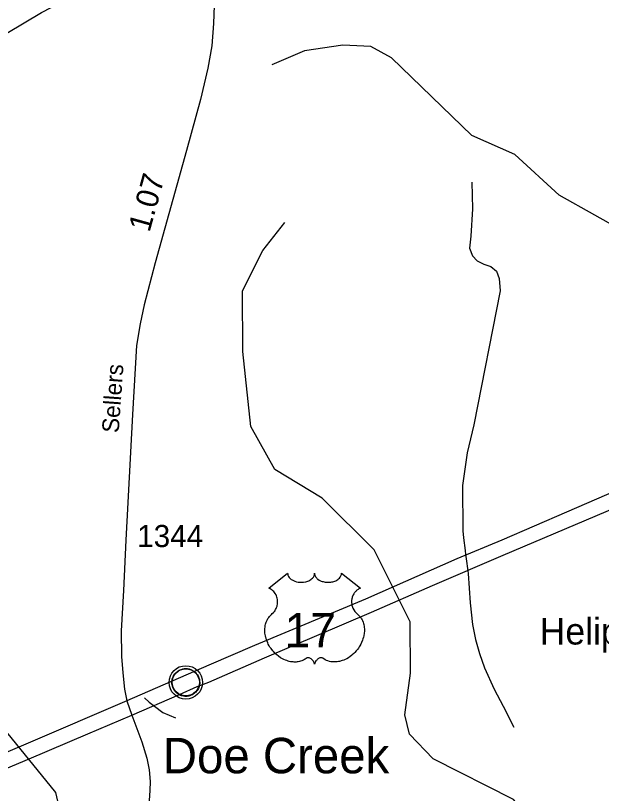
# Model space of a CAD drawing. Extents: x 2104537 to 2336408, y 34176 to 229611.
# Drawn here: x 2210993 to 2214300, y 93839 to 98230 of the extents above; entities that cross this region are included whole.
import ezdxf

# ---------------------------------------------------------------- set-up
doc = ezdxf.new("R2010")
doc.units = 0
for name, color, linetype in [('Exist Aviation Commercial or Municipal Label', 7, 'Continuous'), ('Exist Civil Demographics Community CELL', 7, 'Continuous'), ('Exist Civil Demographics Community Label', 7, 'Continuous'), ('Exist Hydrographic Misc Water Feature', 7, 'Continuous'), ('Exist Road Non-System Type 51', 7, 'Continuous'), ('Exist Road Primary US Divided Attributed', 7, 'Continuous'), ('Exist Road Primary US Shield CELL', 7, 'Continuous'), ('Exist Road Primary US Shield Number Label', 7, 'Continuous'), ('Exist Road Secondary Mileage Hundredths English Label', 7, 'Continuous'), ('Exist Road Secondary Type 51 Attributed', 7, 'Continuous'), ('Exist Road Secondary Type 51 Label', 7, 'Continuous'), ('Exist Road Secondary Type 51 Number Label', 7, 'Continuous')]:
    doc.layers.add(name, color=color, linetype=linetype)

msp = doc.modelspace()

# ---------------------------------------------------------------- linework, layer by layer
at = {"layer": 'Exist Civil Demographics Community CELL'}
msp.add_lwpolyline([(2211876.8, 94478.7), (2211877.8, 94484.3), (2211879.6, 94490.9), (2211882.5, 94498.1), (2211885.4, 94503.8), (2211888.8, 94509.6), (2211892.5, 94514.7), (2211896.5, 94519.1), (2211901.1, 94523.6), (2211906.6, 94528.2), (2211912, 94531.9), (2211916.9, 94534.8), (2211922, 94537.2), (2211927.4, 94539.5), (2211933.1, 94541.3), (2211937.4, 94542.5), (2211942.3, 94543.2), (2211946.4, 94543.9), (2211952.7, 94544.2), (2211957.2, 94544.1), (2211962.8, 94543.8), (2211967.7, 94543.1), (2211972.6, 94542.1), (2211977.7, 94540.7), (2211982.8, 94538.8), (2211989.5, 94535.9), (2211995.7, 94532.4), (2212000.8, 94528.8), (2212006, 94524.8), (2212009.3, 94521.7), (2212013.4, 94517.3), (2212017.3, 94512.6), (2212020.3, 94508), (2212023.5, 94503), (2212025.9, 94497.8), (2212028, 94492.8), (2212029.5, 94487.8), (2212030.8, 94483.2), (2212031.9, 94477.2), (2212032.5, 94472.5), (2212032.8, 94466.5), (2212032.6, 94460.7), (2212032, 94455), (2212031.1, 94449.5), (2212029.4, 94443.3), (2212027.6, 94437.5), (2212025.3, 94432.4), (2212022.1, 94426.4), (2212018.8, 94421.1), (2212015.4, 94416.4), (2212011.2, 94411.7), (2212005.9, 94406.7), (2212000.9, 94402.6), (2211995.8, 94399.2), (2211991.5, 94396.6), (2211984.7, 94393.4), (2211977.6, 94390.7), (2211971.6, 94389.2), (2211965, 94387.9), (2211960.6, 94387.5), (2211956.1, 94387.2), (2211950.5, 94387.2), (2211946.2, 94387.6), (2211940.6, 94388.3), (2211934.7, 94389.7), (2211930.1, 94391), (2211924.9, 94392.8), (2211920.3, 94394.8), (2211916.4, 94397.1), (2211909.6, 94401.1), (2211904, 94405.4), (2211899.1, 94409.9), (2211894.6, 94414.8), (2211891.5, 94418.7), (2211888.5, 94422.9), (2211884.4, 94430), (2211882.7, 94433.5), (2211880.9, 94437.6), (2211878.4, 94445.7), (2211876.8, 94452.8), (2211876.1, 94458), (2211875.8, 94464.3), (2211875.8, 94469), (2211876.3, 94475.4)], close=True, dxfattribs=at)
for centre, radius in [((2211954.4, 94466.3), 94.3), ((2211954.2, 94466.6), 76.7)]:
    msp.add_circle(centre, radius, dxfattribs=at)
at = {"layer": 'Exist Hydrographic Misc Water Feature'}
for points in [[(2216129.9, 94652.9), (2215974.9, 95295.6), (2215956, 95660.1), (2215835.9, 96151.2), (2215702, 96308), (2215318.9, 96249.8), (2215169, 96262.6), (2214859, 96445.7), (2214640.8, 96709.1), (2214598, 96808.3), (2214463.9, 96991.3), (2214062, 97215.6), (2213811, 97446.8), (2213568, 97553.2), (2213115.9, 97991.8), (2212999, 98056.3), (2212839.9, 98062.7), (2212623.9, 98030.8), (2212440.8, 97952.3)], [(2211365.9, 93255.5), (2211295.8, 93604.6), (2211254, 93697.2), (2211219.9, 93845.6), (2210673.9, 94515.5), (2210588.8, 94717.3), (2210478.9, 94873.6), (2209810.8, 95185), (2209675.9, 95325.4), (2209590.8, 95599.3), (2209571.9, 95973.7), (2209393.8, 96439.7), (2209199.8, 96771.5), (2209147.9, 96989), (2209046.8, 97145.2), (2208904.9, 97279.2), (2208764.9, 97464.3), (2208685.9, 97568.9)], [(2214048, 93348.1), (2214039, 93440.1), (2213902.8, 93688.8), (2213803, 93805.5), (2213350.8, 94034), (2213216.9, 94174.4), (2213190.9, 94283.1), (2213222.9, 94518.8), (2213220.8, 94807.5), (2213017.8, 95214.9), (2212724.8, 95506), (2212456.8, 95668.7), (2212321.9, 95910.7), (2212277, 96334.8), (2212274.9, 96676), (2212390, 96903.5), (2212513.8, 97061.8)]]:
    msp.add_lwpolyline(points, dxfattribs=at)
at = {"layer": 'Exist Road Non-System Type 51'}
for p, q in [((2213522.5, 95281.3), (2213531, 95211.2)), ((2213531, 95211.2), (2213533.9, 95187.9)), ((2213533.9, 95187.9), (2213537.2, 95164.1)), ((2213537.2, 95164.1), (2213546.8, 95095.1))]:
    msp.add_line(p, q, dxfattribs=at)
for points in [[(2209592.5, 97410.2), (2209759.7, 97472.6), (2209963.4, 97555.9), (2210164.5, 97659.6), (2210657.5, 97960.5), (2211140.7, 98247), (2211248.1, 98304), (2211403.7, 98361.4), (2211567.1, 98413), (2211722.8, 98458.5), (2211900.2, 98502.4)], [(2213569.2, 97289.4), (2213572.6, 97139.4), (2213562.4, 96985.4), (2213554.8, 96917.3), (2213573.3, 96873.3), (2213599.7, 96845.9), (2213635.7, 96826.2), (2213675.9, 96814.6), (2213708.1, 96786.8), (2213722.8, 96745.1), (2213729.3, 96677.1), (2213580.8, 95919.5), (2213543, 95761.8), (2213516.1, 95577), (2213517.5, 95322.4), (2213522.5, 95281.3)], [(2213546.8, 95095.1), (2213548.9, 95080.3), (2213558.5, 94914.4), (2213571.9, 94792.5), (2213588.6, 94708.5), (2213611.4, 94629), (2213640, 94549), (2213695.4, 94427.6), (2213746.4, 94332.1), (2213805.4, 94212.9)], [(2211721, 94380), (2211746.9, 94353.7), (2211777.6, 94331.2)], [(2211777.6, 94331.2), (2211824.2, 94297.1), (2211895.5, 94266.8)]]:
    msp.add_lwpolyline(points, dxfattribs=at)
at = {"layer": 'Exist Road Primary US Divided Attributed'}
for points in [[(2217795.7, 97033), (2217348.4, 96837.1), (2216897.5, 96639.5), (2216423.6, 96438.7), (2216284.1, 96372.8), (2216162.3, 96318.5), (2215792.1, 96162.1), (2215333, 95959.6), (2214883.7, 95768.7), (2214554.6, 95622.2), (2214103.8, 95427.9), (2213738.5, 95269.9), (2213484.4, 95162.8), (2212968.7, 94935.7), (2212341.8, 94673.9), (2212083.4, 94563.6), (2211621.9, 94362.9)], [(2211650.6, 94282.1), (2211919.2, 94398.8), (2212019.2, 94443.4), (2212083.4, 94468.1), (2212397.7, 94604.8), (2213003.3, 94863.2), (2213347.2, 95013), (2213745.4, 95184.2), (2214326.3, 95431.2), (2214800.2, 95637), (2215218.4, 95823), (2215687.4, 96022.2), (2216017.2, 96170.3), (2216423.6, 96346.5), (2216858, 96537.5), (2217443.8, 96786), (2217843.4, 96957.3)], [(2211621.9, 94362.9), (2211064.8, 94122.4), (2210567.2, 93913.3), (2210141, 93733.9), (2209752.7, 93569.3), (2209164.4, 93314.1), (2208758, 93144.5), (2208498, 93032.6), (2208200.2, 92910.8), (2207393.2, 92559.2), (2206921.6, 92364.1), (2205537.6, 91793.5), (2204585.6, 91393.4)], [(2204627.5, 91316.8), (2205559.8, 91712), (2206953.7, 92294.9), (2207598.1, 92556.7), (2208178.8, 92805.4), (2208550.6, 92966.7), (2208891.3, 93110), (2209226.1, 93249.9), (2209823.5, 93503.4), (2210193.7, 93663.1), (2210666, 93865.6), (2211069.8, 94035.2), (2211400.5, 94175.1), (2211650.6, 94282.1)]]:
    msp.add_lwpolyline(points, dxfattribs=at)
at = {"layer": 'Exist Road Primary US Shield CELL'}
msp.add_lwpolyline([(2212529.2, 95081.9), (2212529.5, 95077.5), (2212530.5, 95072.3), (2212531.4, 95069.6), (2212533.8, 95064.5), (2212537.8, 95058.4), (2212543.4, 95052.4), (2212549.8, 95047.2), (2212554, 95044.4), (2212561.3, 95040.5), (2212569.5, 95037.1), (2212578.7, 95034.5), (2212588, 95032.6), (2212598.3, 95031.4), (2212608.4, 95031.3), (2212619.3, 95032.1), (2212631.3, 95034.4), (2212636.9, 95035.8), (2212643.1, 95038), (2212648.9, 95040.4), (2212655.3, 95043.8), (2212660.3, 95047), (2212664.3, 95049.9), (2212670, 95055.3), (2212674.5, 95060.9), (2212676.3, 95064), (2212678, 95067.1), (2212680.2, 95073.5), (2212680.8, 95076.3), (2212681.3, 95082.2), (2212681.6, 95077.2), (2212682.1, 95074.1), (2212683, 95071.1), (2212684.2, 95067.9), (2212686.5, 95063.4), (2212689, 95059.6), (2212693.7, 95054.1), (2212696.7, 95051.3), (2212699.4, 95049.1), (2212706.6, 95044.1), (2212715, 95039.9), (2212719.2, 95038), (2212723.4, 95036.5), (2212728.8, 95034.9), (2212734.4, 95033.6), (2212740, 95032.6), (2212745.6, 95031.8), (2212751.4, 95031.4), (2212756.1, 95031.3), (2212761.9, 95031.3), (2212767.2, 95031.6), (2212772.7, 95032.3), (2212778.7, 95033.3), (2212783.5, 95034.3), (2212789.9, 95036), (2212795.7, 95038.1), (2212800.8, 95040.3), (2212807.4, 95043.8), (2212812.7, 95047.1), (2212816.6, 95050.2), (2212821.2, 95054.5), (2212825.6, 95059.6), (2212828.2, 95063.3), (2212830, 95067.1), (2212831.7, 95071.1), (2212832.8, 95075.4), (2212833.3, 95079.1), (2212833.4, 95082.3), (2212939.6, 94997.6), (2212937.1, 94996.7), (2212931.4, 94993.8), (2212926.8, 94991.1), (2212919.5, 94986), (2212916.3, 94983.1), (2212913.2, 94980.2), (2212910.3, 94977.1), (2212907.8, 94974.1), (2212904.7, 94969.8), (2212901.9, 94965.6), (2212899.2, 94960.9), (2212897.2, 94956.8), (2212894, 94948.2), (2212892.4, 94942.8), (2212891.4, 94938.2), (2212890.2, 94928.8), (2212889.8, 94924.2), (2212889.8, 94919.8), (2212890.1, 94915.1), (2212890.5, 94910.6), (2212891.3, 94905.8), (2212892.1, 94901.7), (2212893.4, 94896.6), (2212895.3, 94890.7), (2212897.6, 94885), (2212902.5, 94875.8), (2212908.7, 94866.3), (2212913.2, 94861.1), (2212917.6, 94856.5), (2212924.1, 94851), (2212927.7, 94847.9), (2212931.8, 94843.8), (2212938.4, 94836.1), (2212941.1, 94832.4), (2212943.9, 94828.3), (2212946.4, 94824.1), (2212948.9, 94819.6), (2212950.9, 94815.7), (2212954.6, 94806.6), (2212957.3, 94797.7), (2212958.6, 94793.1), (2212960.6, 94782.6), (2212961.3, 94777.5), (2212962.1, 94767.3), (2212962.2, 94755), (2212961.2, 94743.3), (2212959, 94729.7), (2212957.2, 94721.5), (2212954.4, 94712), (2212951.7, 94703.8), (2212946.9, 94691.7), (2212942.6, 94682.9), (2212937, 94672.6), (2212933.2, 94666.4), (2212928.7, 94659.7), (2212923.1, 94652.1), (2212916.6, 94643.9), (2212908.7, 94635.3), (2212902.4, 94629), (2212894.1, 94621.6), (2212889.1, 94617.4), (2212881.9, 94612), (2212872.1, 94605.5), (2212862.5, 94599.9), (2212854.3, 94595.7), (2212847, 94592.5), (2212837.6, 94589), (2212821.9, 94584.6), (2212816.2, 94583.4), (2212809.4, 94582.4), (2212803, 94581.8), (2212796.9, 94581.4), (2212788.6, 94581.4), (2212780.4, 94582.1), (2212772.6, 94583.2), (2212764.5, 94584.9), (2212756, 94587.4), (2212748.3, 94590.4), (2212740.6, 94594.2), (2212727.4, 94602.5), (2212723.6, 94604.5), (2212721.5, 94605.1), (2212716.4, 94605.4), (2212711.6, 94604.3), (2212706.7, 94602.4), (2212703.8, 94600.8), (2212699.8, 94598.3), (2212696.8, 94595.9), (2212693.2, 94592.4), (2212690.7, 94589.5), (2212688.8, 94587.3), (2212685.1, 94581.4), (2212683.8, 94578.7), (2212682.4, 94575.1), (2212681.2, 94569.8), (2212679.5, 94576.5), (2212677.5, 94580.9), (2212675.3, 94584.6), (2212672.9, 94588), (2212669.2, 94592.2), (2212665.9, 94595.4), (2212661.9, 94598.7), (2212657.6, 94601.3), (2212654.2, 94603), (2212651, 94604.2), (2212647.2, 94605.2), (2212644.1, 94605.4), (2212641.5, 94605.4), (2212638, 94604.5), (2212633.2, 94601.1), (2212628.6, 94597.9), (2212623.7, 94594.9), (2212617.8, 94591.7), (2212613.4, 94589.7), (2212608.3, 94587.7), (2212602.2, 94585.7), (2212595.7, 94584), (2212589, 94582.7), (2212583.1, 94581.7), (2212576.8, 94581.2), (2212571.1, 94581), (2212565.1, 94581), (2212559.5, 94581.5), (2212553, 94582.1), (2212545, 94583.2), (2212538.4, 94584.8), (2212531.3, 94586.6), (2212524.1, 94588.9), (2212516.4, 94591.8), (2212506.7, 94596.1), (2212500, 94599.5), (2212489.4, 94605.6), (2212477, 94614.2), (2212467.6, 94621.8), (2212460.7, 94628), (2212450.6, 94638.3), (2212444.7, 94645), (2212435.4, 94657.1), (2212429.4, 94665.8), (2212425.5, 94672.2), (2212419.9, 94682.5), (2212416.8, 94689), (2212412.8, 94698.4), (2212409.6, 94707), (2212407, 94715.2), (2212405.5, 94720.4), (2212403.5, 94729.5), (2212402.3, 94736), (2212401.1, 94744.8), (2212400.5, 94754.2), (2212400.3, 94762.8), (2212400.6, 94769.9), (2212401.4, 94778.3), (2212402.8, 94787.2), (2212404.5, 94794.8), (2212406, 94800.2), (2212408.3, 94806.9), (2212411.3, 94814.2), (2212414.8, 94821.3), (2212418.1, 94827.1), (2212422.3, 94833.4), (2212426.5, 94838.7), (2212431.9, 94844.6), (2212437.6, 94850), (2212442.7, 94854.2), (2212448.9, 94860.3), (2212452.1, 94863.9), (2212455.9, 94869), (2212459, 94873.7), (2212461.5, 94877.9), (2212464.7, 94884.1), (2212466.6, 94888.8), (2212469.1, 94895.9), (2212470.3, 94900.9), (2212471.6, 94907.4), (2212472.4, 94913.5), (2212472.7, 94921.1), (2212472.5, 94927.4), (2212471.7, 94934.7), (2212470.3, 94941.8), (2212468.7, 94947.9), (2212466, 94955), (2212463.6, 94960.1), (2212459.5, 94967.1), (2212455, 94973.5), (2212450.3, 94978.8), (2212445.6, 94983.5), (2212441.1, 94987), (2212436.8, 94990.1), (2212431.4, 94993.4), (2212426.2, 94996), (2212422.9, 94997.3)], close=True, dxfattribs=at)
at = {"layer": 'Exist Road Secondary Type 51 Attributed'}
for points in [[(2212122.3, 98491.3), (2212110.8, 98184.8), (2212100.9, 98059.6), (2212077.8, 97932.7), (2212036.6, 97756.4), (2211958.4, 97468), (2211782.2, 96833.7), (2211719.6, 96596.4), (2211696.5, 96490.9), (2211676.8, 96367.3), (2211653.7, 95978.5), (2211616.1, 95269.9), (2211602.9, 94985.1), (2211589.8, 94757.9), (2211591.4, 94613), (2211598, 94520.8), (2211607.9, 94428.6), (2211621.9, 94362.9)], [(2211621.9, 94362.9), (2211650.6, 94282.1)], [(2211650.6, 94282.1), (2211706.5, 94131.6), (2211735.1, 94037.7), (2211748, 93972.4), (2211753.4, 93907), (2211752.1, 93856.7), (2211748, 93799.5), (2211722.1, 93673.3), (2211674.3, 93432.7), (2211624.1, 93123), (2211576.3, 92823.1), (2211558.2, 92549.6), (2211540.1, 92223.3), (2211526.9, 91986), (2211503.1, 91535.5), (2211492.5, 91108.5), (2211460.6, 90615.3), (2211455.3, 90493.3), (2211450.2, 90373.1), (2211426.3, 89831.2), (2211426.2, 89650), (2211426.2, 89519.8)]]:
    msp.add_lwpolyline(points, dxfattribs=at)

# ---------------------------------------------------------------- texts
at = {"layer": 'Exist Aviation Commercial or Municipal Label'}
msp.add_text('Heliport', height=150, dxfattribs=at).set_placement((2213951.8, 94679.9))
at = {"layer": 'Exist Civil Demographics Community Label'}
msp.add_text('Doe Creek', height=200, dxfattribs=at).set_placement((2211824.5, 93953.2))
at = {"layer": 'Exist Road Primary US Shield Number Label'}
msp.add_text('17', height=195, dxfattribs=at).set_placement((2212512.1, 94663.2))
at = {"layer": 'Exist Road Secondary Mileage Hundredths English Label'}
msp.add_text('1.07', height=125, rotation=74.4749, dxfattribs=at).set_placement((2211749.1, 97002.6))
at = {"layer": 'Exist Road Secondary Type 51 Label'}
msp.add_text('Sellers', height=95, rotation=85.9561, dxfattribs=at).set_placement((2211575.4, 95872.3))
at = {"layer": 'Exist Road Secondary Type 51 Number Label'}
msp.add_text('1344', height=125, dxfattribs=at).set_placement((2211680.1, 95230))

doc.saveas('drawing.dxf')
